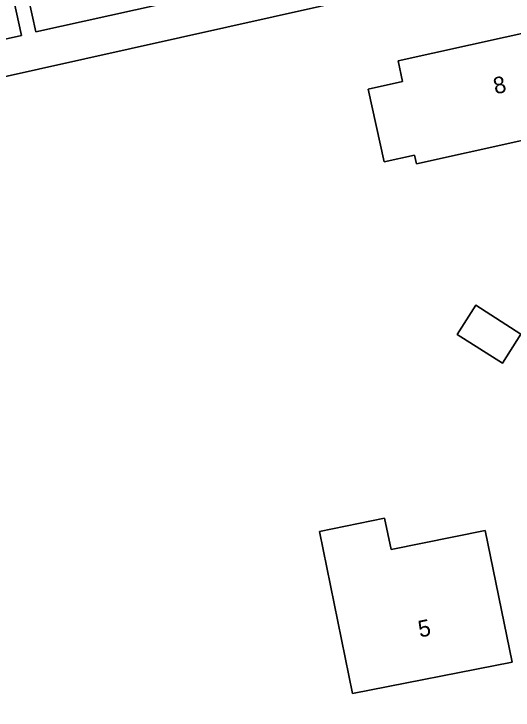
# Model space of a CAD drawing. Extents: x 162661 to 163484, y 380247 to 381230.
# Drawn here: x 162871.27 to 162901.32, y 380630.33 to 380672.19 of the extents above; entities that cross this region are included whole.
import ezdxf

# ---------------------------------------------------------------- set-up
doc = ezdxf.new("R2010")
doc.units = 0
for name, color, linetype in [('IMGEO_Erf', 7, 'Continuous'), ('IMGEO_Groenvoorziening', 7, 'Continuous'), ('IMGEO_Pand', 7, 'Continuous'), ('IMGEO_Pand_nummerreeks', 7, 'Continuous'), ('IMGEO_Voetpad_open', 7, 'Continuous')]:
    doc.layers.add(name, color=color, linetype=linetype)

msp = doc.modelspace()

# ---------------------------------------------------------------- linework, layer by layer
at = {"layer": 'IMGEO_Erf'}
for points in [[(162911.971, 380677.623), (162847.622, 380663.278), (162847.73, 380662.896), (162852.737, 380643.9), (162858.095, 380624.087), (162859.007, 380620.625), (162859.045, 380620.483), (162859.381, 380619.222), (162860.296, 380619.466), (162860.543, 380619.532), (162867.129, 380621.29), (162916.208, 380630.849), (162920.91, 380631.719), (162921.784, 380629.038), (162927.784, 380630.57)], [(162901.67, 380664.537), (162895.496, 380663.17), (162895.381, 380663.693), (162893.556, 380663.289), (162892.588, 380667.671), (162894.668, 380668.132), (162894.397, 380669.358), (162905.194, 380671.748), (162905.896, 380668.577), (162908.382, 380669.127), (162909.037, 380666.167), (162906.551, 380665.617)], [(162897.957, 380652.92), (162899.069, 380654.665), (162901.795, 380652.926), (162900.682, 380651.182)], [(162889.667, 380641.058), (162893.586, 380641.86), (162893.971, 380639.979), (162899.634, 380641.136), (162901.255, 380633.205), (162891.655, 380631.334)]]:
    msp.add_lwpolyline(points, close=True, dxfattribs=at)
at = {"layer": 'IMGEO_Groenvoorziening'}
msp.add_lwpolyline([(162889.039, 380674.755), (162888.318, 380677.574), (162887.295, 380678.509), (162871.701, 380675.135), (162872.59, 380671.1)], close=True, dxfattribs=at)
msp.add_lwpolyline([(162847.218, 380665.377), (162851.48, 380666.377), (162871.726, 380670.884), (162870.838, 380674.946)], dxfattribs=at)
at = {"layer": 'IMGEO_Pand'}
for points in [[(162905.896, 380668.577), (162905.194, 380671.748), (162894.397, 380669.358), (162894.668, 380668.132), (162892.588, 380667.671), (162893.556, 380663.289), (162895.381, 380663.693), (162895.496, 380663.17), (162901.67, 380664.537), (162906.551, 380665.617), (162909.037, 380666.167), (162908.382, 380669.127)], [(162897.957, 380652.92), (162900.682, 380651.182), (162901.795, 380652.926), (162899.069, 380654.665)], [(162891.655, 380631.334), (162901.255, 380633.205), (162899.634, 380641.136), (162893.971, 380639.979), (162893.586, 380641.86), (162889.667, 380641.058)]]:
    msp.add_lwpolyline(points, close=True, dxfattribs=at)
at = {"layer": 'IMGEO_Voetpad_open'}
for points in [[(162949.932, 380687.892), (162913.018, 380680.024), (162911.748, 380683.847), (162910.047, 380683.49), (162911.318, 380679.68), (162907.156, 380678.774), (162904.85, 380678.273), (162891.719, 380675.415), (162890.879, 380679.286), (162887.295, 380678.509), (162888.318, 380677.574), (162889.039, 380674.755), (162872.59, 380671.1), (162871.701, 380675.135), (162871.295, 380675.047), (162870.838, 380674.946), (162871.726, 380670.884), (162851.48, 380666.377), (162847.218, 380665.377)], [(162847.413, 380664.009), (162847.622, 380663.278), (162911.971, 380677.623)]]:
    msp.add_lwpolyline(points, dxfattribs=at)

# ---------------------------------------------------------------- texts
at = {"layer": 'IMGEO_Pand_nummerreeks'}
for s, rotation, p in [('8', 12.4733, (162900.251, 380667.346)), ('5', 11.0286, (162895.706, 380634.691))]:
    msp.add_text(s, height=1, rotation=rotation, dxfattribs=at).set_placement(p)

doc.saveas('drawing.dxf')
